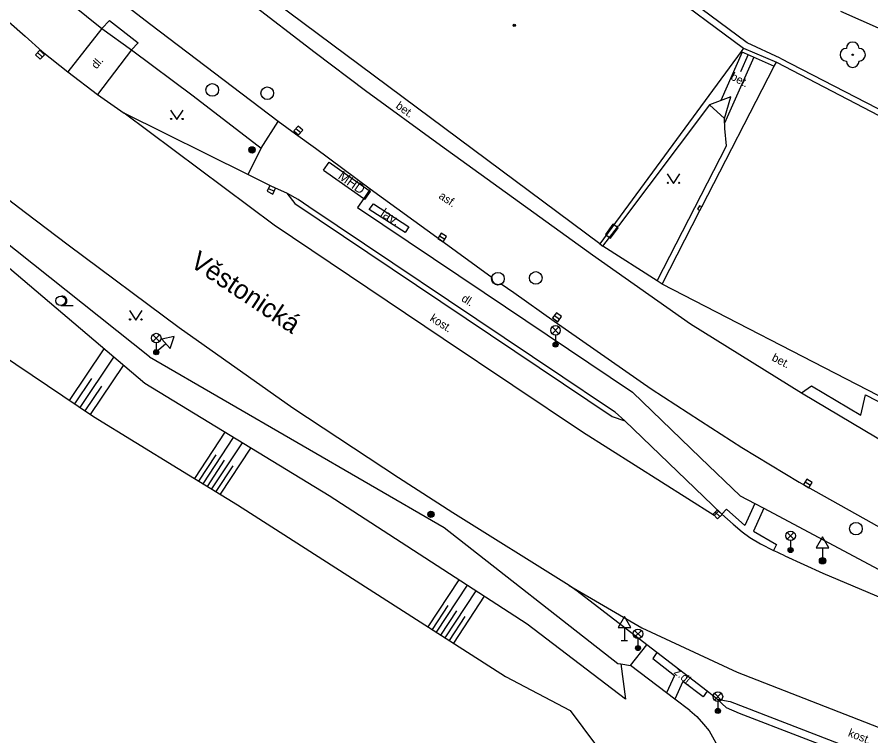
# Model space of a CAD drawing. Extents: x -595546 to -593986, y -1160845 to -1159202.
# Drawn here: x -594225.5 to -594158, y -1160615 to -1160558.2 of the extents above; entities that cross this region are included whole.
import ezdxf

# ---------------------------------------------------------------- set-up
doc = ezdxf.new("R2010")
doc.units = 0
for name, color, linetype in [('Level 22', 7, 'Continuous'), ('Level 24', 7, 'Continuous'), ('Level 25', 7, 'Continuous'), ('Level 27', 7, 'Continuous'), ('Level 33', 7, 'Continuous'), ('Level 34', 7, 'Continuous'), ('Level 36', 7, 'Continuous'), ('Level 39', 7, 'Continuous'), ('Nazvy ulic', 7, 'Continuous'), ('silnoproud - povrch.  znaky a  RIS  skut. velikost', 7, 'Continuous'), ('TM - budovy zdene_ betonove - VP', 7, 'Continuous'), ('TM - chodniky - VP', 7, 'Continuous'), ('TM - dolni hrana svahu', 7, 'Continuous'), ('TM - horni hrana svahu', 7, 'Continuous'), ('TM - komunikace - VP', 7, 'Continuous'), ('TM - lavicka', 7, 'Continuous'), ('TM - plot drateny_ kovovy - VP', 7, 'Continuous'), ('TM - podezdivka plotu - VP', 7, 'Continuous'), ('TM - popis objektu', 7, 'Continuous'), ('TM - popis povrchu', 7, 'Continuous'), ('TM - poznamka', 7, 'Continuous'), ('TM - rozhrani ploch obecne - VP', 7, 'Continuous'), ('TM - srafovani', 7, 'Continuous'), ('TM - zed operna - VP', 7, 'Continuous')]:
    doc.layers.add(name, color=color, linetype=linetype)

msp = doc.modelspace()

# ---------------------------------------------------------------- linework, layer by layer
at = {"layer": 'Level 22'}
msp.add_circle((-594159.44, -1160561.16), 0.05, dxfattribs=at)
for centre, start, end in [((-594159.44, -1160560.66), 0, 180), ((-594159.94, -1160561.16), 90, 270), ((-594158.94, -1160561.16), 270, 90), ((-594159.44, -1160561.66), 180, 0)]:
    msp.add_arc(centre, 0.5, start, end, dxfattribs=at)
at = {"layer": 'Level 24'}
msp.add_lwpolyline([(-594178.585, -1160575.66), (-594177.998, -1160574.85), (-594178.403, -1160574.557), (-594178.99, -1160575.367)], close=True, dxfattribs=at)
at = {"layer": 'Level 25'}
for centre, radius in [((-594206.94, -1160568.68), 0.25), ((-594206.94, -1160568.68), 0.2), ((-594206.94, -1160568.68), 0.15), ((-594206.94, -1160568.68), 0.1), ((-594206.94, -1160568.68), 0.05), ((-594192.79, -1160597.5), 0.25), ((-594192.79, -1160597.5), 0.2), ((-594192.79, -1160597.5), 0.15), ((-594192.79, -1160597.5), 0.1), ((-594192.79, -1160597.5), 0.05), ((-594161.83, -1160601.18), 0.25), ((-594161.83, -1160601.18), 0.2), ((-594161.83, -1160601.18), 0.15), ((-594161.83, -1160601.18), 0.1), ((-594161.83, -1160601.18), 0.05)]:
    msp.add_circle(centre, radius, dxfattribs=at)
at = {"layer": 'Level 27'}
for p, q in [((-594223.89, -1160560.987), (-594223.53, -1160561.333)), ((-594203.467, -1160566.984), (-594203.093, -1160567.316)), ((-594205.636, -1160571.734), (-594205.184, -1160571.946)), ((-594192.119, -1160575.473), (-594191.701, -1160575.747)), ((-594183.02, -1160581.77), (-594182.62, -1160582.07)), ((-594163.203, -1160594.929), (-594162.777, -1160595.191)), ((-594170.305, -1160597.331), (-594169.955, -1160597.689))]:
    msp.add_line(p, q, dxfattribs=at)
for points in [[(-594224.063, -1160561.167), (-594223.703, -1160561.513), (-594223.357, -1160561.153), (-594223.717, -1160560.806)], [(-594203.633, -1160567.17), (-594203.26, -1160567.503), (-594202.927, -1160567.13), (-594203.3, -1160566.797)], [(-594205.743, -1160571.96), (-594205.29, -1160572.173), (-594205.077, -1160571.72), (-594205.53, -1160571.507)], [(-594192.256, -1160575.682), (-594191.838, -1160575.956), (-594191.564, -1160575.538), (-594191.982, -1160575.264)], [(-594183.17, -1160581.971), (-594182.769, -1160582.27), (-594182.47, -1160581.869), (-594182.871, -1160581.57)], [(-594163.334, -1160595.142), (-594162.908, -1160595.404), (-594162.646, -1160594.978), (-594163.072, -1160594.716)], [(-594170.484, -1160597.506), (-594170.134, -1160597.864), (-594169.776, -1160597.514), (-594170.126, -1160597.156)]]:
    msp.add_lwpolyline(points, close=True, dxfattribs=at)
for centre in [(-594210.08, -1160563.94), (-594205.73, -1160564.2), (-594187.5, -1160578.87), (-594184.5, -1160578.81), (-594159.19, -1160598.64)]:
    msp.add_circle(centre, 0.5, dxfattribs=at)
at = {"layer": 'Level 33'}
for p, q in [((-594183.205, -1160583.22), (-594182.675, -1160582.69)), ((-594183.205, -1160582.69), (-594182.675, -1160583.22)), ((-594214.775, -1160583.83), (-594214.245, -1160583.3)), ((-594214.775, -1160583.3), (-594214.245, -1160583.83)), ((-594182.94, -1160583.33), (-594182.94, -1160584.08)), ((-594214.51, -1160583.94), (-594214.51, -1160584.69)), ((-594164.615, -1160599.47), (-594164.085, -1160598.94)), ((-594164.615, -1160598.94), (-594164.085, -1160599.47)), ((-594164.35, -1160599.58), (-594164.35, -1160600.33)), ((-594176.685, -1160607.22), (-594176.155, -1160606.69)), ((-594176.685, -1160606.69), (-594176.155, -1160607.22)), ((-594176.42, -1160607.33), (-594176.42, -1160608.08)), ((-594170.365, -1160612.19), (-594169.835, -1160611.66)), ((-594170.365, -1160611.66), (-594169.835, -1160612.19)), ((-594170.1, -1160612.3), (-594170.1, -1160613.05))]:
    msp.add_line(p, q, dxfattribs=at)
for centre, radius in [((-594182.94, -1160582.955), 0.375), ((-594214.51, -1160583.565), 0.375), ((-594182.94, -1160584.08), 0.2), ((-594182.94, -1160584.08), 0.145), ((-594182.94, -1160584.08), 0.0876), ((-594214.51, -1160584.69), 0.2), ((-594214.51, -1160584.69), 0.145), ((-594214.51, -1160584.69), 0.0876), ((-594164.35, -1160599.205), 0.375), ((-594164.35, -1160600.33), 0.2), ((-594164.35, -1160600.33), 0.145), ((-594164.35, -1160600.33), 0.0876), ((-594176.42, -1160606.955), 0.375), ((-594176.42, -1160608.08), 0.2), ((-594176.42, -1160608.08), 0.145), ((-594176.42, -1160608.08), 0.0876), ((-594170.1, -1160611.925), 0.375), ((-594170.1, -1160613.05), 0.2), ((-594170.1, -1160613.05), 0.145), ((-594170.1, -1160613.05), 0.0876)]:
    msp.add_circle(centre, radius, dxfattribs=at)
at = {"layer": 'Level 34'}
for p, q in [((-594213.749, -1160584.014), (-594214.51, -1160584.69)), ((-594214.676, -1160584.503), (-594214.344, -1160584.877)), ((-594161.83, -1160600.162), (-594161.83, -1160601.18)), ((-594162.08, -1160601.18), (-594161.58, -1160601.18)), ((-594177.49, -1160606.462), (-594177.49, -1160607.48)), ((-594177.74, -1160607.48), (-594177.24, -1160607.48))]:
    msp.add_line(p, q, dxfattribs=at)
for points in [[(-594214.081, -1160583.64), (-594213.417, -1160584.388), (-594213.101, -1160583.439)], [(-594162.33, -1160600.162), (-594161.33, -1160600.162), (-594161.83, -1160599.296)], [(-594177.99, -1160606.462), (-594176.99, -1160606.462), (-594177.49, -1160605.596)]]:
    msp.add_lwpolyline(points, close=True, dxfattribs=at)
at = {"layer": 'Level 36'}
msp.add_line((-594222.07, -1160580.995), (-594221.07, -1160580.995), dxfattribs=at)
for points in [[(-594213.38, -1160565.54), (-594212.88, -1160566.29), (-594212.38, -1160565.54)], [(-594174.11, -1160570.59), (-594173.61, -1160571.34), (-594173.11, -1160570.59)], [(-594216.63, -1160581.39), (-594216.13, -1160582.14), (-594215.63, -1160581.39)]]:
    msp.add_lwpolyline(points, dxfattribs=at)
for centre, radius in [((-594213.33, -1160566.24), 0.05), ((-594212.431, -1160566.24), 0.05), ((-594174.06, -1160571.29), 0.05), ((-594173.161, -1160571.29), 0.05), ((-594222.07, -1160580.62), 0.375), ((-594216.58, -1160582.09), 0.05), ((-594215.681, -1160582.09), 0.05)]:
    msp.add_circle(centre, radius, dxfattribs=at)
msp.add_arc((-594221.945, -1160580.62), 0.375, 260.40593, 99.59407, dxfattribs=at)
at = {"layer": 'Level 39'}
for radius in [0.09, 0.0398]:
    msp.add_circle((-594186.2, -1160558.84), radius, dxfattribs=at)
at = {"layer": 'silnoproud - povrch.  znaky a  RIS  skut. velikost'}
for points in [[(-594171.64, -1160573.24), (-594171.72, -1160573.38)], [(-594171.72, -1160573.38), (-594171.52, -1160573.49)], [(-594171.56, -1160573.1), (-594171.64, -1160573.24)], [(-594171.37, -1160573.2), (-594171.56, -1160573.1)]]:
    msp.add_lwpolyline(points, dxfattribs=at)
at = {"layer": 'TM - budovy zdene_ betonove - VP'}
for points in [[(-594174.69, -1160555.71), (-594168.08, -1160560.64)], [(-594179.43, -1160576.12), (-594206.21, -1160556.17)], [(-594168.27, -1160560.9), (-594179.43, -1160576.12)], [(-594168.08, -1160560.64), (-594168.27, -1160560.9)], [(-594165.64, -1160562.07), (-594165.48, -1160561.75)], [(-594165.48, -1160561.75), (-594151.75, -1160568.88)], [(-594171.37, -1160573.2), (-594165.64, -1160562.07)], [(-594171.52, -1160573.49), (-594171.37, -1160573.2)], [(-594174.5, -1160579.29), (-594171.52, -1160573.49)], [(-594158.25, -1160587.69), (-594174.5, -1160579.29)], [(-594148.16, -1160592.91), (-594158.25, -1160587.69)]]:
    msp.add_lwpolyline(points, dxfattribs=at)
at = {"layer": 'TM - chodniky - VP'}
for points in [[(-594221.23, -1160557.14), (-594218.81, -1160559.08)], [(-594218.81, -1160559.08), (-594221.5, -1160562.52)], [(-594216.48, -1160560.77), (-594219.17, -1160564.3)], [(-594216.48, -1160560.77), (-594211.6, -1160564.42), (-594206.21, -1160568.54)], [(-594206.21, -1160568.54), (-594207.26, -1160570.62)], [(-594197.68, -1160571.9), (-594198.11, -1160572.53)], [(-594197.59, -1160571.78), (-594197.68, -1160571.9)], [(-594198.11, -1160572.53), (-594198.6, -1160573.23), (-594188.58, -1160579.96)], [(-594174.91, -1160579.04), (-594179.19, -1160576.3)], [(-594174.5, -1160579.29), (-594174.91, -1160579.04)], [(-594188.58, -1160579.96), (-594178.62, -1160586.65)], [(-594178.62, -1160586.65), (-594176.85, -1160587.84)], [(-594171.47, -1160593.03), (-594176.85, -1160587.84)], [(-594168.35, -1160596.03), (-594171.47, -1160593.03)], [(-594168.35, -1160596.03), (-594167.17, -1160596.66)], [(-594167.17, -1160596.66), (-594166.47, -1160597.03)], [(-594166.47, -1160597.03), (-594157.44, -1160601.84)], [(-594177, -1160609.46), (-594175.71, -1160607.82)], [(-594174.17, -1160611.62), (-594177, -1160609.46)], [(-594173.52, -1160612.12), (-594174.17, -1160611.62)], [(-594172.32, -1160613.03), (-594173.52, -1160612.12)], [(-594172.32, -1160613.03), (-594171.76, -1160613.5), (-594171.23, -1160614.09), (-594170.8, -1160614.64), (-594170.53, -1160615.09), (-594170.23, -1160615.63)]]:
    msp.add_lwpolyline(points, dxfattribs=at)
at = {"layer": 'TM - dolni hrana svahu'}
for points in [[(-594170.77, -1160565.11), (-594169.58, -1160566.2)], [(-594177.42, -1160612.13), (-594185.18, -1160606.19), (-594200.83, -1160596.05), (-594215.41, -1160587.16), (-594232.63, -1160572.56)], [(-594177.77, -1160609.32), (-594177, -1160609.46)]]:
    msp.add_lwpolyline(points, dxfattribs=at)
at = {"layer": 'TM - horni hrana svahu'}
msp.add_lwpolyline([(-594252.85, -1160558.39), (-594241.12, -1160571.28), (-594230.49, -1160582.36), (-594219.48, -1160589.77), (-594212.78, -1160593.89), (-594208.09, -1160596.76), (-594186.89, -1160610.34), (-594181.78, -1160613.03), (-594178.87, -1160616.94)], dxfattribs=at)
at = {"layer": 'TM - komunikace - VP'}
for points in [[(-594245.12, -1160541.11), (-594238.93, -1160547.13), (-594234.6, -1160551.16), (-594224.88, -1160559.7)], [(-594204.86, -1160566.43), (-594214.94, -1160558.8), (-594222.25, -1160553.15)], [(-594207.3, -1160556.88), (-594201.94, -1160560.97)], [(-594160.4, -1160557.7), (-594150.77, -1160561.98)], [(-594224.85, -1160573.65), (-594229.46, -1160570.16), (-594235.5, -1160565.05), (-594241.43, -1160559.62)], [(-594224.88, -1160559.7), (-594223.53, -1160560.89), (-594221.5, -1160562.52)], [(-594201.94, -1160560.97), (-594197.98, -1160563.98), (-594192.04, -1160568.32), (-594180.02, -1160576.98), (-594172.27, -1160582.43), (-594163.49, -1160587.91)], [(-594221.5, -1160562.52), (-594219.17, -1160564.3)], [(-594219.17, -1160564.3), (-594217.05, -1160565.79)], [(-594207.26, -1160570.62), (-594217.05, -1160565.79)], [(-594201.93, -1160568.58), (-594203.49, -1160567.43), (-594204.86, -1160566.43)], [(-594197.59, -1160571.78), (-594201.93, -1160568.58)], [(-594204.19, -1160572.11), (-594205.31, -1160571.61), (-594207.26, -1160570.62)], [(-594187.23, -1160579.27), (-594187.48, -1160579.35), (-594187.74, -1160579.28), (-594187.93, -1160579.05), (-594187.96, -1160578.79), (-594192.04, -1160575.82), (-594197.59, -1160571.78)], [(-594182.36, -1160586.66), (-594184.75, -1160585.05), (-594202.46, -1160573.2), (-594203.3, -1160572.61), (-594204.19, -1160572.11)], [(-594181.85, -1160603.13), (-594191.06, -1160597.39), (-594195.36, -1160594.62), (-594203.72, -1160589.11), (-594212.71, -1160582.76), (-594221.47, -1160576.21), (-594224.85, -1160573.65)], [(-594187.23, -1160579.27), (-594186.25, -1160579.97)], [(-594186.25, -1160579.97), (-594183.06, -1160582.24), (-594175.37, -1160587.57), (-594171.48, -1160590.11)], [(-594177.47, -1160590.11), (-594178.23, -1160589.43), (-594179.06, -1160588.88), (-594182.36, -1160586.66)], [(-594163.49, -1160587.91), (-594154.59, -1160593.19), (-594149.58, -1160595.77)], [(-594170.05, -1160597.25), (-594170.54, -1160596.79), (-594177.47, -1160590.11)], [(-594171.48, -1160590.11), (-594168.22, -1160592.23)], [(-594168.22, -1160592.23), (-594163.67, -1160594.97), (-594152.3, -1160601.33)], [(-594169.8, -1160597.48), (-594170.05, -1160597.25)], [(-594169.8, -1160597.48), (-594168.9, -1160598.28), (-594168.18, -1160598.88), (-594167.58, -1160599.33), (-594166.73, -1160599.84), (-594165.7, -1160600.36)], [(-594164.82, -1160600.78), (-594165.7, -1160600.36)], [(-594164.82, -1160600.78), (-594161.81, -1160602.15), (-594157.07, -1160604.17), (-594152.65, -1160605.86), (-594148.11, -1160607.41)], [(-594175.71, -1160607.82), (-594181.24, -1160603.57), (-594181.85, -1160603.13)], [(-594174.92, -1160608.43), (-594175.71, -1160607.82)], [(-594170.94, -1160611.48), (-594174.92, -1160608.43)], [(-594170.15, -1160612.13), (-594170.94, -1160611.48)], [(-594147.58, -1160620.82), (-594148.68, -1160620.84), (-594168.4, -1160613.25), (-594169.41, -1160612.82), (-594170.15, -1160612.13)]]:
    msp.add_lwpolyline(points, dxfattribs=at)
at = {"layer": 'TM - lavicka'}
msp.add_lwpolyline([(-594197.34, -1160572.94), (-594194.53, -1160574.78), (-594194.82, -1160575.23), (-594197.68, -1160573.39), (-594197.34, -1160572.94)], dxfattribs=at)
at = {"layer": 'TM - plot drateny_ kovovy - VP'}
msp.add_lwpolyline([(-594168.08, -1160560.64), (-594165.48, -1160561.75)], dxfattribs=at)
at = {"layer": 'TM - podezdivka plotu - VP'}
msp.add_lwpolyline([(-594168.27, -1160560.9), (-594165.64, -1160562.07)], dxfattribs=at)
at = {"layer": 'TM - rozhrani ploch obecne - VP'}
for points in [[(-594165.17, -1160561.42), (-594167.79, -1160560.21), (-594174.3, -1160555.36)], [(-594218.81, -1160559.08), (-594218.21, -1160558.46), (-594215.93, -1160560.21), (-594216.48, -1160560.77)], [(-594218.81, -1160559.08), (-594216.48, -1160560.77)], [(-594165.17, -1160561.42), (-594151.59, -1160568.45)], [(-594169.58, -1160566.2), (-594169.08, -1160564.49), (-594170.77, -1160565.11)], [(-594170.77, -1160565.11), (-594177.97, -1160574.7)], [(-594170.05, -1160597.25), (-594170.39, -1160597.59), (-594180.82, -1160591.01), (-594191.82, -1160583.62), (-594205.2, -1160574.65), (-594217.05, -1160565.79)], [(-594206.21, -1160568.54), (-594204.86, -1160566.43)], [(-594174.91, -1160579.04), (-594169.42, -1160568.37), (-594169.55, -1160566.98), (-594169.58, -1160566.2)], [(-594201.29, -1160570.29), (-594200.83, -1160569.65), (-594197.68, -1160571.9)], [(-594201.29, -1160570.29), (-594198.11, -1160572.53)], [(-594198.11, -1160572.53), (-594198.02, -1160572.6), (-594197.58, -1160571.97)], [(-594197.68, -1160571.9), (-594197.58, -1160571.97)], [(-594204.19, -1160572.11), (-594203.55, -1160572.93), (-594178.45, -1160589.78), (-594177.47, -1160590.11)], [(-594163.49, -1160587.91), (-594162.69, -1160587.35), (-594158.8, -1160589.66)], [(-594158.8, -1160589.66), (-594158.44, -1160588.06)], [(-594158.44, -1160588.06), (-594148.33, -1160593.25)], [(-594167.17, -1160596.66), (-594167.97, -1160598.39), (-594169.42, -1160597.1), (-594169.8, -1160597.48)], [(-594166.47, -1160597.03), (-594167.3, -1160598.83), (-594165.46, -1160599.89), (-594165.7, -1160600.36)], [(-594181.85, -1160603.13), (-594176.11, -1160606.48), (-594168.57, -1160609.99), (-594146.75, -1160618.51), (-594141.6, -1160619.95)], [(-594174.92, -1160608.43), (-594175.26, -1160608.92), (-594173.53, -1160610.25), (-594174.17, -1160611.62)], [(-594170.94, -1160611.48), (-594171.26, -1160611.94), (-594172.87, -1160610.73), (-594173.52, -1160612.12)], [(-594170.15, -1160612.13), (-594169.12, -1160612.32), (-594148.46, -1160620.3), (-594147.58, -1160620.82)]]:
    msp.add_lwpolyline(points, dxfattribs=at)
at = {"layer": 'TM - srafovani'}
for points in [[(-594168.17, -1160560.95), (-594169.87, -1160564.78)], [(-594167.72, -1160561.15), (-594168.32, -1160562.51)], [(-594167.26, -1160561.35), (-594169.57, -1160566.56)], [(-594221.37, -1160588.5), (-594218.63, -1160584.43)], [(-594220.54, -1160589.05), (-594217.87, -1160585.08)], [(-594219.71, -1160589.61), (-594217.1, -1160585.73)], [(-594220.96, -1160588.78), (-594219.6, -1160586.76)], [(-594220.13, -1160589.33), (-594218.81, -1160587.37)], [(-594209.1, -1160591.01), (-594211.5, -1160594.67)], [(-594208.42, -1160591.42), (-594210.82, -1160595.09)], [(-594207.73, -1160591.84), (-594210.14, -1160595.5)], [(-594207.05, -1160592.26), (-594209.46, -1160595.92)], [(-594209.8, -1160592.8), (-594211.16, -1160594.88)], [(-594209.13, -1160593.23), (-594210.48, -1160595.3)], [(-594208.45, -1160593.67), (-594209.8, -1160595.71)], [(-594190.59, -1160602.68), (-594193.04, -1160606.4)], [(-594189.92, -1160603.12), (-594192.37, -1160606.83)], [(-594189.25, -1160603.55), (-594191.69, -1160607.26)], [(-594188.58, -1160603.99), (-594191.02, -1160607.7)], [(-594191.45, -1160604.72), (-594192.7, -1160606.62)], [(-594190.78, -1160605.15), (-594192.03, -1160607.05)], [(-594190.11, -1160605.59), (-594191.36, -1160607.48)]]:
    msp.add_lwpolyline(points, dxfattribs=at)
at = {"layer": 'TM - zed operna - VP'}
for points in [[(-594215.04, -1160585.04), (-594228.24, -1160574.55)], [(-594179.19, -1160576.3), (-594177.97, -1160574.7)], [(-594179.43, -1160576.12), (-594179.19, -1160576.3)], [(-594215.04, -1160585.04), (-594191.74, -1160598.56), (-594178.01, -1160609.29), (-594177.77, -1160609.32)], [(-594177.77, -1160609.32), (-594177.42, -1160612.13)]]:
    msp.add_lwpolyline(points, dxfattribs=at)

# ---------------------------------------------------------------- texts
at = {"layer": 'Nazvy ulic'}
msp.add_text('Věstonická', height=1.5, rotation=326.28381, dxfattribs=at).set_placement((-594211.925, -1160577.828))
at = {"layer": 'TM - popis objektu'}
msp.add_text('MHD', height=0.75, rotation=324.65989, dxfattribs=at).set_placement((-594200.2, -1160570.91))
at = {"layer": 'TM - popis povrchu'}
for s, rotation, p in [('dl.', 49.22961, (-594219.24, -1160562.33)), ('bet.', 331.79642, (-594169.16, -1160563.08)), ('bet.', 324.14259, (-594195.63, -1160565.33)), ('asf.', 326, (-594192.23, -1160572.47)), ('dl.', 326.97613, (-594190.44, -1160580.59)), ('kost.', 327.4, (-594192.93, -1160582.16)), ('bet.', 332.33605, (-594165.9, -1160585.31)), ('z.dl.', 319.92, (-594173.63, -1160610.06)), ('kost.', 339, (-594159.86, -1160615.04))]:
    msp.add_text(s, height=0.65, rotation=rotation, dxfattribs=at).set_placement(p)
at = {"layer": 'TM - poznamka'}
msp.add_text('lav.', height=0.75, rotation=326.92452, dxfattribs=at).set_placement((-594196.84, -1160573.88))

doc.saveas('drawing.dxf')
